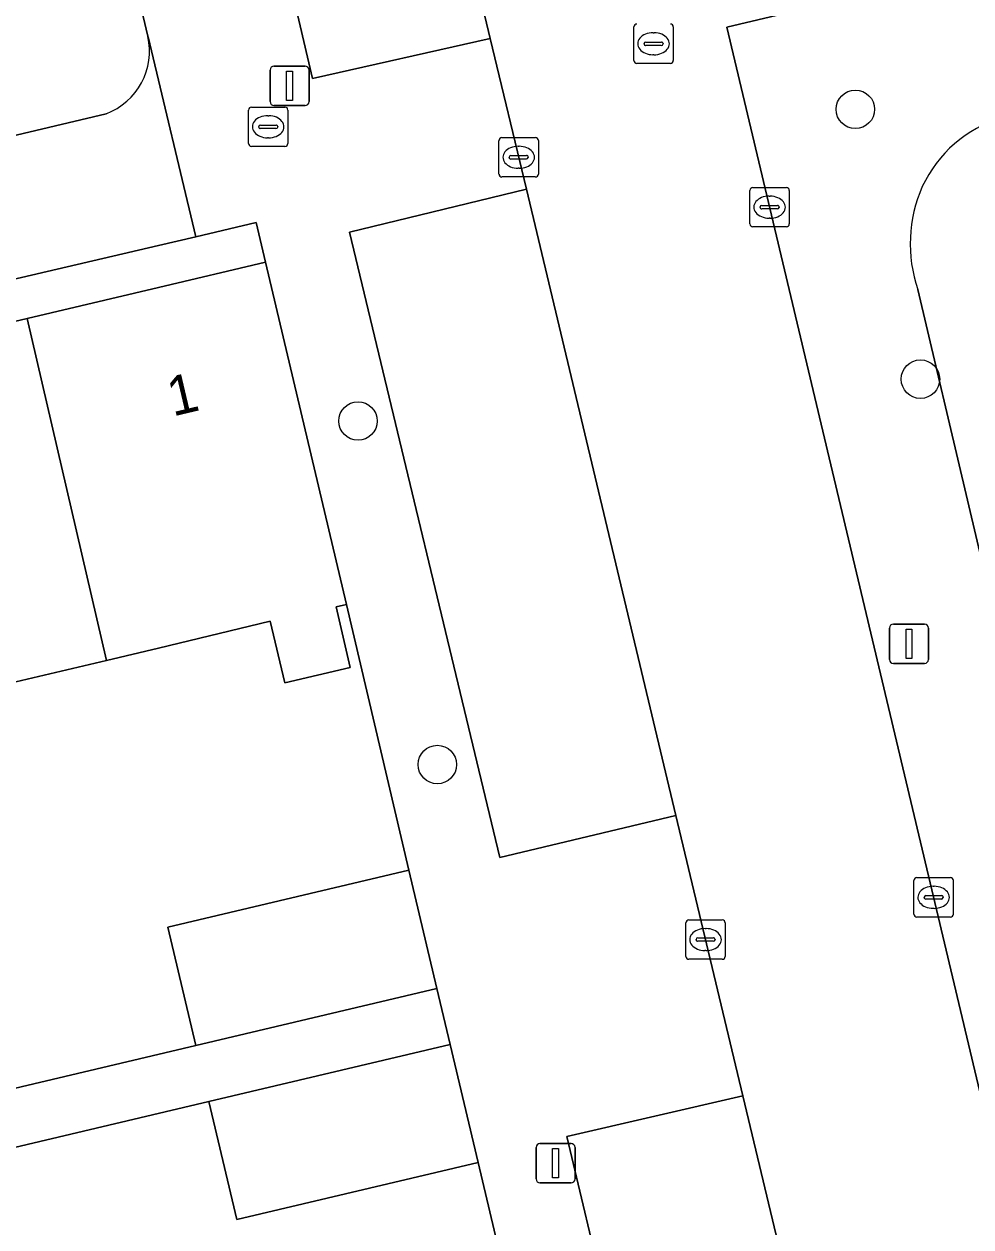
# Model space of a CAD drawing. Extents: x 158031 to 159244, y 380104 to 381214.
# Drawn here: x 158496.59 to 158520.65, y 380883.17 to 380913.74 of the extents above; entities that cross this region are included whole.
import ezdxf

# ---------------------------------------------------------------- set-up
doc = ezdxf.new("R2010")
doc.units = 0
for name, color, linetype in [('IMGEO_Boom', 7, 'Continuous'), ('IMGEO_Erf', 7, 'Continuous'), ('IMGEO_Kolk', 7, 'Continuous'), ('IMGEO_Lichtmast', 7, 'Continuous'), ('IMGEO_Pand', 7, 'Continuous'), ('IMGEO_Pand_nummerreeks', 7, 'Continuous'), ('IMGEO_Parkeervlak_open', 7, 'Continuous'), ('IMGEO_Rijbaan_lokaal_open', 7, 'Continuous'), ('IMGEO_Rioolput', 7, 'Continuous'), ('IMGEO_Voetpad_open', 7, 'Continuous')]:
    doc.layers.add(name, color=color, linetype=linetype)

msp = doc.modelspace()

# ---------------------------------------------------------------- linework, layer by layer
at = {"layer": 'IMGEO_Boom'}
for centre in [(158517.715, 380911.578), (158519.369, 380904.72), (158505.075, 380903.656), (158507.091, 380894.926)]:
    msp.add_circle(centre, 0.489, dxfattribs=at)
at = {"layer": 'IMGEO_Erf'}
for points in [[(158487.077, 380957.668), (158445.535, 380947.858), (158445.341, 380947.809), (158445.151, 380947.743), (158444.969, 380947.66), (158444.794, 380947.562), (158444.629, 380947.448), (158444.475, 380947.319), (158444.333, 380947.178), (158444.204, 380947.025), (158444.09, 380946.86), (158443.99, 380946.686), (158443.907, 380946.504), (158443.84, 380946.315), (158443.79, 380946.121), (158443.758, 380945.923), (158443.744, 380945.723), (158443.743, 380945.698), (158444.036, 380944.464), (158450.525, 380917.157), (158453.959, 380902.708), (158454.373, 380900.966), (158455.935, 380901.337), (158498.672, 380911.466)], [(158499.732, 380913.435), (158489.809, 380955.265)], [(158519.299, 380906.997), (158528.134, 380869.517), (158531.08, 380870.288), (158530.16, 380874.189), (158528.893, 380873.89), (158528.368, 380876.116), (158527.829, 380878.402), (158529.068, 380878.694), (158528.228, 380882.259), (158527.379, 380885.86), (158526.125, 380885.564), (158525.595, 380887.814), (158525.068, 380890.049), (158526.329, 380890.347), (158525.486, 380893.924), (158524.636, 380897.527), (158523.352, 380897.224), (158522.811, 380899.521), (158522.289, 380901.735), (158523.516, 380902.024), (158522.644, 380905.721), (158525.347, 380906.358), (158524.01, 380912.032), (158521.424, 380911.365)], [(158453.865, 380876.643), (158500.952, 380887.788), (158500.241, 380890.792), (158506.363, 380892.241), (158504.78, 380898.996), (158504.516, 380898.933), (158504.879, 380897.394), (158503.214, 380897.001), (158502.844, 380898.571), (158500, 380897.884), (158498.683, 380897.573), (158494.643, 380896.617)], [(158509.865, 380877.467), (158508.13, 380884.813), (158501.992, 380883.361), (158501.282, 380886.359), (158454.925, 380875.393)]]:
    msp.add_lwpolyline(points, dxfattribs=at)
msp.add_lwpolyline([(158484.968, 380903.508), (158490.826, 380904.889), (158496.662, 380906.265), (158500, 380907.052), (158502.727, 380907.695), (158502.485, 380908.698), (158500.95, 380908.339), (158500, 380908.117), (158455.388, 380897.693), (158455.639, 380896.592), (158461.423, 380897.956), (158467.28, 380899.337), (158473.195, 380900.732), (158479.12, 380902.129)], close=True, dxfattribs=at)
for centre, radius, start, end in [((158498.078, 380913.056), 1.697, 290.4962, 12.9127), ((158522.398, 380908.22), 3.292, 107.2133, 154.9319), ((158522.739, 380908.155), 3.63, 156.2808, 198.6014)]:
    msp.add_arc(centre, radius, start, end, dxfattribs=at)
at = {"layer": 'IMGEO_Kolk'}
for p, q in [((158508.732, 380910.858), (158509.584, 380910.858)), ((158508.657, 380909.932), (158508.657, 380910.784)), ((158509.145, 380910.638), (158509.17, 380910.638)), ((158509.658, 380910.784), (158509.658, 380909.932)), ((158508.916, 380910.352), (158508.916, 380910.364)), ((158509.354, 380910.315), (158508.956, 380910.315)), ((158508.959, 380910.401), (158509.357, 380910.401)), ((158509.4, 380910.364), (158509.4, 380910.352)), ((158509.168, 380910.078), (158509.143, 380910.078)), ((158509.584, 380909.858), (158508.732, 380909.858)), ((158515.109, 380909.591), (158515.961, 380909.591)), ((158515.034, 380908.665), (158515.034, 380909.517)), ((158515.522, 380909.371), (158515.547, 380909.371)), ((158516.035, 380909.517), (158516.035, 380908.665)), ((158515.293, 380909.085), (158515.293, 380909.097)), ((158515.731, 380909.048), (158515.333, 380909.048)), ((158515.336, 380909.134), (158515.734, 380909.134)), ((158515.777, 380909.097), (158515.777, 380909.085)), ((158515.545, 380908.811), (158515.52, 380908.811)), ((158515.961, 380908.591), (158515.109, 380908.591)), ((158519.203, 380891.125), (158519.203, 380891.977)), ((158519.278, 380892.051), (158520.13, 380892.051)), ((158520.204, 380891.977), (158520.204, 380891.125)), ((158519.462, 380891.545), (158519.462, 380891.557)), ((158519.505, 380891.594), (158519.903, 380891.594)), ((158519.691, 380891.831), (158519.716, 380891.831)), ((158519.946, 380891.557), (158519.946, 380891.545)), ((158519.9, 380891.508), (158519.502, 380891.508)), ((158519.714, 380891.271), (158519.689, 380891.271)), ((158513.481, 380890.977), (158514.333, 380890.977)), ((158520.13, 380891.051), (158519.278, 380891.051)), ((158513.406, 380890.051), (158513.406, 380890.903)), ((158513.894, 380890.757), (158513.919, 380890.757)), ((158514.407, 380890.903), (158514.407, 380890.051)), ((158513.665, 380890.471), (158513.665, 380890.483)), ((158514.103, 380890.434), (158513.705, 380890.434)), ((158513.708, 380890.52), (158514.106, 380890.52)), ((158514.149, 380890.483), (158514.149, 380890.471)), ((158513.917, 380890.197), (158513.892, 380890.197)), ((158514.333, 380889.977), (158513.481, 380889.977))]:
    msp.add_line(p, q, dxfattribs=at)
for points in [[(158508.732, 380910.858), (158509.584, 380910.858)], [(158508.657, 380909.932), (158508.657, 380910.784)], [(158509.658, 380910.784), (158509.658, 380909.932)], [(158509.584, 380909.858), (158508.732, 380909.858)], [(158515.109, 380909.591), (158515.961, 380909.591)], [(158515.034, 380908.665), (158515.034, 380909.517)], [(158516.035, 380909.517), (158516.035, 380908.665)], [(158515.961, 380908.591), (158515.109, 380908.591)], [(158519.203, 380891.125), (158519.203, 380891.977)], [(158519.278, 380892.051), (158520.13, 380892.051)], [(158520.204, 380891.977), (158520.204, 380891.125)], [(158513.481, 380890.977), (158514.333, 380890.977)], [(158520.13, 380891.051), (158519.278, 380891.051)], [(158513.406, 380890.051), (158513.406, 380890.903)], [(158514.407, 380890.903), (158514.407, 380890.051)], [(158514.333, 380889.977), (158513.481, 380889.977)]]:
    msp.add_lwpolyline(points, dxfattribs=at)
for centre, radius, start, end in [((158508.734, 380910.782), 0.0765, 91.552, 178.448), ((158508.734, 380910.782), 0.0765, 91.552, 178.448), ((158509.582, 380910.782), 0.0765, 1.552, 88.448), ((158509.582, 380910.782), 0.0765, 1.552, 88.448), ((158508.956, 380910.361), 0.0403, 85.8775, 175.7526), ((158508.953, 380910.351), 0.0366, 178.938, 274.7102), ((158509.357, 380910.358), 0.043, 264.8664, 352.4533), ((158509.361, 380910.363), 0.0386, 1.7309, 96.639), ((158508.734, 380909.934), 0.0765, 181.552, 268.448), ((158508.734, 380909.934), 0.0765, 181.552, 268.448), ((158509.582, 380909.934), 0.0765, 271.552, 358.448), ((158509.582, 380909.934), 0.0765, 271.552, 358.448), ((158515.111, 380909.515), 0.0765, 91.552, 178.448), ((158515.111, 380909.515), 0.0765, 91.552, 178.448), ((158515.959, 380909.515), 0.0765, 1.552, 88.448), ((158515.959, 380909.515), 0.0765, 1.552, 88.448), ((158515.333, 380909.094), 0.0403, 85.8775, 175.7526), ((158515.33, 380909.084), 0.0366, 178.938, 274.7102), ((158515.734, 380909.091), 0.043, 264.8664, 352.4533), ((158515.738, 380909.096), 0.0386, 1.7309, 96.639), ((158515.111, 380908.667), 0.0765, 181.552, 268.448), ((158515.111, 380908.667), 0.0765, 181.552, 268.448), ((158515.959, 380908.667), 0.0765, 271.552, 358.448), ((158515.959, 380908.667), 0.0765, 271.552, 358.448), ((158519.28, 380891.975), 0.0765, 91.552, 178.448), ((158519.28, 380891.975), 0.0765, 91.552, 178.448), ((158520.128, 380891.975), 0.0765, 1.552, 88.448), ((158520.128, 380891.975), 0.0765, 1.552, 88.448), ((158519.502, 380891.554), 0.0403, 85.8775, 175.7526), ((158519.499, 380891.544), 0.0366, 178.938, 274.7102), ((158519.903, 380891.551), 0.043, 264.8664, 352.4533), ((158519.907, 380891.556), 0.0386, 1.7309, 96.639), ((158513.483, 380890.901), 0.0765, 91.552, 178.448), ((158513.483, 380890.901), 0.0765, 91.552, 178.448), ((158514.331, 380890.901), 0.0765, 1.552, 88.448), ((158514.331, 380890.901), 0.0765, 1.552, 88.448), ((158519.28, 380891.127), 0.0765, 181.552, 268.448), ((158519.28, 380891.127), 0.0765, 181.552, 268.448), ((158520.128, 380891.127), 0.0765, 271.552, 358.448), ((158520.128, 380891.127), 0.0765, 271.552, 358.448), ((158513.705, 380890.48), 0.0403, 85.8775, 175.7526), ((158513.702, 380890.47), 0.0366, 178.938, 274.7102), ((158514.106, 380890.477), 0.043, 264.8664, 352.4533), ((158514.11, 380890.482), 0.0386, 1.7309, 96.639), ((158513.483, 380890.053), 0.0765, 181.552, 268.448), ((158513.483, 380890.053), 0.0765, 181.552, 268.448), ((158514.331, 380890.053), 0.0765, 271.552, 358.448), ((158514.331, 380890.053), 0.0765, 271.552, 358.448)]:
    msp.add_arc(centre, radius, start, end, dxfattribs=at)
for centre, major_axis, ratio, start_param, end_param in [((158509.144, 380910.358), (-0.387, 0.002), 0.722429, 4.712389, 7.853982), ((158509.169, 380910.358), (-0.39, 0.002), 0.717154, 1.570796, 4.712389), ((158515.521, 380909.091), (-0.387, 0.002), 0.722429, 4.712389, 7.853982), ((158515.546, 380909.091), (-0.39, 0.002), 0.717154, 1.570796, 4.712389), ((158519.69, 380891.551), (-0.387, 0.002), 0.722429, 4.712389, 7.853982), ((158519.715, 380891.551), (-0.39, 0.002), 0.717154, 1.570796, 4.712389), ((158513.893, 380890.477), (-0.387, 0.002), 0.722429, 4.712389, 7.853982), ((158513.918, 380890.477), (-0.39, 0.002), 0.717154, 1.570796, 4.712389)]:
    msp.add_ellipse(centre, major_axis=major_axis, ratio=ratio, start_param=start_param, end_param=end_param, dxfattribs=at)
at = {"layer": 'IMGEO_Lichtmast'}
for p, q in [((158502.939, 380912.675), (158503.729, 380912.675)), ((158503.729, 380912.675), (158502.939, 380912.675)), ((158502.839, 380911.775), (158502.839, 380912.575)), ((158502.839, 380912.575), (158502.839, 380911.775)), ((158503.829, 380912.575), (158503.829, 380911.775)), ((158503.829, 380911.775), (158503.829, 380912.575)), ((158503.729, 380911.675), (158502.939, 380911.675)), ((158502.939, 380911.675), (158503.729, 380911.675)), ((158518.582, 380897.594), (158518.582, 380898.394)), ((158518.582, 380898.394), (158518.582, 380897.594)), ((158518.682, 380898.494), (158519.472, 380898.494)), ((158519.472, 380898.494), (158518.682, 380898.494)), ((158519.572, 380898.394), (158519.572, 380897.594)), ((158519.572, 380897.594), (158519.572, 380898.394)), ((158519.472, 380897.494), (158518.682, 380897.494)), ((158518.682, 380897.494), (158519.472, 380897.494)), ((158509.599, 380884.394), (158509.599, 380885.194)), ((158509.599, 380885.194), (158509.599, 380884.394)), ((158509.699, 380885.294), (158510.489, 380885.294)), ((158510.489, 380885.294), (158509.699, 380885.294)), ((158510.589, 380885.194), (158510.589, 380884.394)), ((158510.589, 380884.394), (158510.589, 380885.194)), ((158510.489, 380884.294), (158509.699, 380884.294)), ((158509.699, 380884.294), (158510.489, 380884.294))]:
    msp.add_line(p, q, dxfattribs=at)
for points in [[(158503.259, 380912.55), (158503.409, 380912.55), (158503.409, 380911.8), (158503.259, 380911.8), (158503.259, 380912.55)], [(158519.002, 380898.369), (158519.152, 380898.369), (158519.152, 380897.619), (158519.002, 380897.619), (158519.002, 380898.369)], [(158510.019, 380885.169), (158510.169, 380885.169), (158510.169, 380884.419), (158510.019, 380884.419), (158510.019, 380885.169)]]:
    msp.add_lwpolyline(points, dxfattribs=at)
for centre, start, end in [((158502.939, 380912.575), 90, 180), ((158502.939, 380912.575), 90, 180), ((158503.729, 380912.575), 0, 90), ((158503.729, 380912.575), 360, 90), ((158502.939, 380911.775), 180, 270), ((158502.939, 380911.775), 180, 270), ((158503.729, 380911.775), 270, 0), ((158503.729, 380911.775), 270, 0), ((158518.682, 380898.394), 90, 180), ((158518.682, 380898.394), 90, 180), ((158519.472, 380898.394), 0, 90), ((158519.472, 380898.394), 360, 90), ((158518.682, 380897.594), 180, 270), ((158518.682, 380897.594), 180, 270), ((158519.472, 380897.594), 270, 0), ((158519.472, 380897.594), 270, 0), ((158509.699, 380885.194), 90, 180), ((158509.699, 380885.194), 90, 180), ((158510.489, 380885.194), 0, 90), ((158510.489, 380885.194), 360, 90), ((158509.699, 380884.394), 180, 270), ((158509.699, 380884.394), 180, 270), ((158510.489, 380884.394), 270, 0), ((158510.489, 380884.394), 270, 0)]:
    msp.add_arc(centre, 0.1, start, end, dxfattribs=at)
at = {"layer": 'IMGEO_Pand'}
for points in [[(158496.662, 380906.265), (158498.683, 380897.573), (158500, 380897.884), (158502.844, 380898.571), (158503.214, 380897.001), (158504.879, 380897.394), (158504.516, 380898.933), (158504.78, 380898.996), (158502.727, 380907.695), (158500, 380907.052)], [(158490.826, 380904.889), (158494.114, 380890.889), (158495.897, 380891.311), (158494.643, 380896.617), (158498.683, 380897.573), (158496.662, 380906.265)], [(158506.363, 380892.241), (158500.241, 380890.792), (158500.952, 380887.788), (158507.074, 380889.237)], [(158507.42, 380887.811), (158501.282, 380886.359), (158501.992, 380883.361), (158508.13, 380884.813)]]:
    msp.add_lwpolyline(points, close=True, dxfattribs=at)
at = {"layer": 'IMGEO_Parkeervlak_open'}
for points in [[(158508.436, 380913.381), (158505.616, 380925.187), (158501.15, 380924.192), (158503.915, 380912.36)], [(158513.155, 380893.627), (158509.353, 380909.545), (158504.859, 380908.454), (158508.679, 380892.563)], [(158514.856, 380886.505), (158510.382, 380885.476), (158513.687, 380871.582), (158518.182, 380872.585)]]:
    msp.add_lwpolyline(points, close=True, dxfattribs=at)
at = {"layer": 'IMGEO_Rijbaan_lokaal_open'}
msp.add_lwpolyline([(158539.768, 380938.428), (158504.451, 380930.065), (158505.616, 380925.187), (158508.436, 380913.381), (158509.353, 380909.545), (158513.155, 380893.627), (158514.856, 380886.505), (158518.182, 380872.585), (158519.402, 380867.476), (158525.106, 380868.818), (158514.446, 380913.666), (158543.99, 380920.667)], close=True, dxfattribs=at)
at = {"layer": 'IMGEO_Rioolput'}
for p, q in [((158512.085, 380912.818), (158512.085, 380913.67)), ((158513.086, 380913.67), (158513.086, 380912.818)), ((158512.344, 380913.238), (158512.344, 380913.25)), ((158512.387, 380913.287), (158512.785, 380913.287)), ((158512.573, 380913.524), (158512.598, 380913.524)), ((158512.828, 380913.25), (158512.828, 380913.238)), ((158512.782, 380913.201), (158512.384, 380913.201)), ((158512.596, 380912.964), (158512.571, 380912.964)), ((158513.012, 380912.744), (158512.16, 380912.744)), ((158502.291, 380910.708), (158502.291, 380911.56)), ((158502.366, 380911.634), (158503.218, 380911.634)), ((158502.779, 380911.414), (158502.804, 380911.414)), ((158503.292, 380911.56), (158503.292, 380910.708)), ((158502.55, 380911.128), (158502.55, 380911.14)), ((158502.593, 380911.177), (158502.991, 380911.177)), ((158503.034, 380911.14), (158503.034, 380911.128)), ((158502.988, 380911.091), (158502.59, 380911.091)), ((158502.802, 380910.854), (158502.777, 380910.854)), ((158503.218, 380910.634), (158502.366, 380910.634))]:
    msp.add_line(p, q, dxfattribs=at)
for points in [[(158512.085, 380912.818), (158512.085, 380913.67)], [(158513.086, 380913.67), (158513.086, 380912.818)], [(158513.012, 380912.744), (158512.16, 380912.744)], [(158502.291, 380910.708), (158502.291, 380911.56)], [(158502.366, 380911.634), (158503.218, 380911.634)], [(158503.292, 380911.56), (158503.292, 380910.708)], [(158503.218, 380910.634), (158502.366, 380910.634)]]:
    msp.add_lwpolyline(points, dxfattribs=at)
for centre, radius, start, end in [((158512.162, 380913.668), 0.0765, 91.552, 178.448), ((158512.162, 380913.668), 0.0765, 91.552, 178.448), ((158513.01, 380913.668), 0.0765, 1.552, 88.448), ((158513.01, 380913.668), 0.0765, 1.552, 88.448), ((158512.384, 380913.247), 0.0403, 85.8775, 175.7526), ((158512.381, 380913.237), 0.0366, 178.938, 274.7102), ((158512.785, 380913.244), 0.043, 264.8664, 352.4533), ((158512.789, 380913.249), 0.0386, 1.7309, 96.639), ((158512.162, 380912.82), 0.0765, 181.552, 268.448), ((158512.162, 380912.82), 0.0765, 181.552, 268.448), ((158513.01, 380912.82), 0.0765, 271.552, 358.448), ((158513.01, 380912.82), 0.0765, 271.552, 358.448), ((158502.368, 380911.558), 0.0765, 91.552, 178.448), ((158502.368, 380911.558), 0.0765, 91.552, 178.448), ((158503.216, 380911.558), 0.0765, 1.552, 88.448), ((158503.216, 380911.558), 0.0765, 1.552, 88.448), ((158502.59, 380911.137), 0.0403, 85.8775, 175.7526), ((158502.587, 380911.127), 0.0366, 178.938, 274.7102), ((158502.991, 380911.134), 0.043, 264.8664, 352.4533), ((158502.995, 380911.139), 0.0386, 1.7309, 96.639), ((158502.368, 380910.71), 0.0765, 181.552, 268.448), ((158502.368, 380910.71), 0.0765, 181.552, 268.448), ((158503.216, 380910.71), 0.0765, 271.552, 358.448), ((158503.216, 380910.71), 0.0765, 271.552, 358.448)]:
    msp.add_arc(centre, radius, start, end, dxfattribs=at)
for centre, major_axis, ratio, start_param, end_param in [((158512.572, 380913.244), (-0.387, 0.002), 0.722429, 4.712389, 7.853982), ((158512.597, 380913.244), (-0.39, 0.002), 0.717154, 1.570796, 4.712389), ((158502.778, 380911.134), (-0.387, 0.002), 0.722429, 4.712389, 7.853982), ((158502.803, 380911.134), (-0.39, 0.002), 0.717154, 1.570796, 4.712389)]:
    msp.add_ellipse(centre, major_axis=major_axis, ratio=ratio, start_param=start_param, end_param=end_param, dxfattribs=at)
at = {"layer": 'IMGEO_Voetpad_open'}
for points in [[(158508.436, 380913.381), (158503.915, 380912.36), (158501.15, 380924.192), (158499.837, 380929.345), (158498.46, 380934.026), (158493.158, 380956.043), (158492.816, 380957.461)], [(158489.544, 380956.384), (158489.809, 380955.265), (158499.732, 380913.435), (158499.739, 380913.416), (158500.95, 380908.339), (158502.485, 380908.698), (158502.727, 380907.695), (158504.78, 380898.996), (158506.363, 380892.241), (158507.074, 380889.237), (158507.42, 380887.811), (158508.13, 380884.813), (158509.865, 380877.467), (158511.956, 380868.697), (158512.225, 380868.83), (158512.752, 380866.563)], [(158543.181, 380939.237), (158539.768, 380938.428), (158543.99, 380920.667), (158514.446, 380913.666), (158525.106, 380868.818), (158528.134, 380869.517), (158519.299, 380906.997)], [(158500, 380908.117), (158500.95, 380908.339), (158499.739, 380913.416), (158499.732, 380913.435)], [(158512.303, 380865.698), (158514.58, 380866.28), (158513.33, 380871.446), (158513.687, 380871.582), (158510.382, 380885.476), (158514.856, 380886.505), (158513.155, 380893.627), (158508.679, 380892.563), (158504.859, 380908.454), (158509.353, 380909.545), (158508.436, 380913.381)], [(158498.672, 380911.466), (158455.935, 380901.337), (158454.373, 380900.966), (158455.388, 380897.693), (158500, 380908.117)]]:
    msp.add_lwpolyline(points, dxfattribs=at)
msp.add_lwpolyline([(158501.282, 380886.359), (158507.42, 380887.811), (158507.074, 380889.237), (158500.952, 380887.788), (158453.865, 380876.643), (158451.555, 380886.416), (158450.643, 380890.274), (158449.686, 380894.322), (158448.26, 380894.017), (158449.604, 380888.332), (158456.496, 380858.906), (158457.923, 380852.871), (158459.414, 380853.223), (158458.725, 380856.143), (158457.575, 380861.009), (158456.652, 380864.913), (158455.556, 380869.55), (158454.214, 380875.225), (158454.925, 380875.393)], close=True, dxfattribs=at)
for centre, radius, start, end in [((158498.078, 380913.056), 1.697, 290.4962, 12.9127), ((158522.398, 380908.22), 3.292, 107.2133, 154.9319), ((158522.739, 380908.155), 3.63, 156.2808, 198.6014)]:
    msp.add_arc(centre, radius, start, end, dxfattribs=at)

# ---------------------------------------------------------------- texts
at = {"layer": 'IMGEO_Pand_nummerreeks'}
msp.add_text('1', height=1, rotation=13.2715, dxfattribs=at).set_placement((158500.365, 380903.768))

doc.saveas('drawing.dxf')
